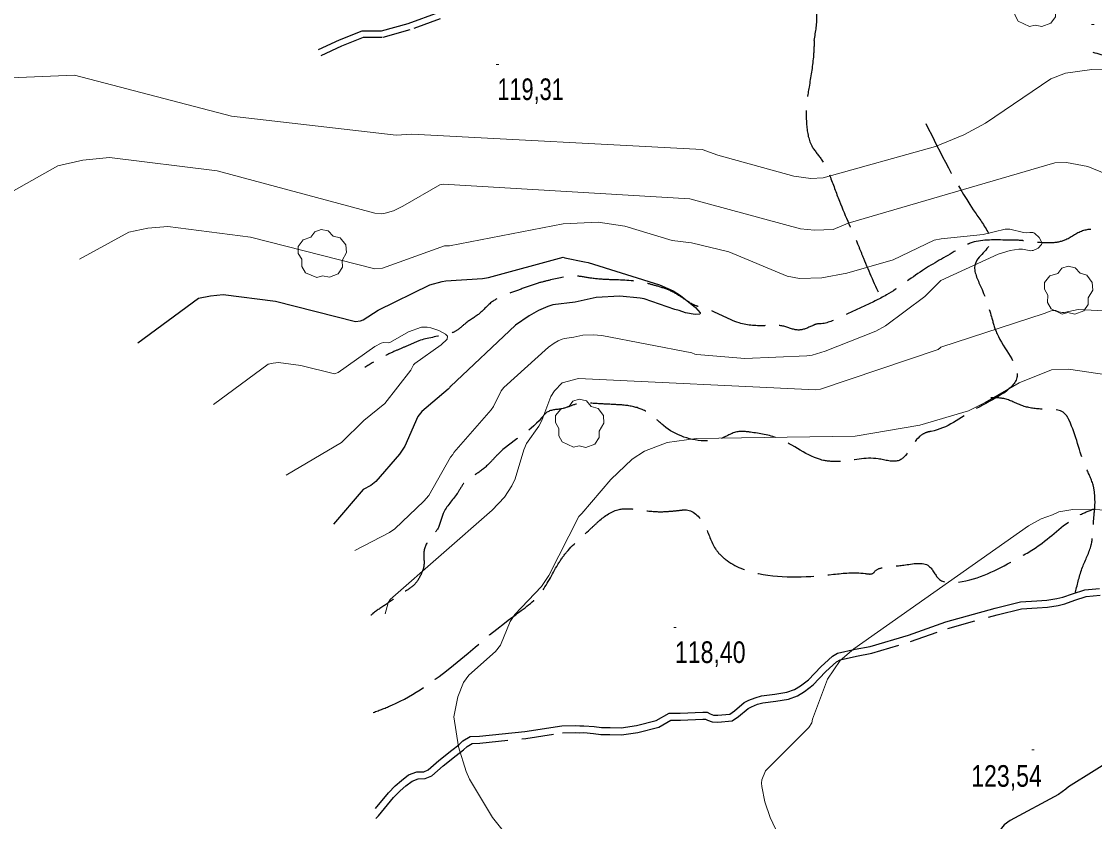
# Model space of a CAD drawing. Extents: x 483843 to 488449, y 4381269 to 4384483.
# Drawn here: x 484634.4 to 485069, y 4382650.7 to 4382974.8 of the extents above; entities that cross this region are included whole.
import ezdxf

# ---------------------------------------------------------------- set-up
doc = ezdxf.new("R2010")
doc.units = 0
doc.header["$LTSCALE"] = 3.8
doc.linetypes.add('LONG_DASHED', pattern=[7.5, 6, -1.5])
doc.linetypes.add('MEDIUM_DASHED', pattern=[4.5, 3, -1.5])
for name, color, linetype, lineweight in [('29', 7, 'Continuous', 13), ('38', 7, 'Continuous', 25), ('7', 7, 'Continuous', 13), ('8', 7, 'Continuous', 25), ('9', 7, 'Continuous', 13)]:
    doc.layers.add(name, color=color, linetype=linetype, lineweight=lineweight)

msp = doc.modelspace()

# ---------------------------------------------------------------- linework, layer by layer
at = {"layer": '29'}
for points in [[(485042.62, 4382972.78), (485038.08, 4382974.9), (485036.67, 4382977.44), (485036.77, 4382980.42), (485035.4, 4382982.83), (485035.44, 4382985.58), (485037.6, 4382988.18), (485040.79, 4382989.18), (485042.44, 4382991.37), (485045.01, 4382992.2), (485047.87, 4382991.55), (485049.82, 4382989.28), (485052.63, 4382988.46), (485054.76, 4382985.61), (485055, 4382982.48), (485053.12, 4382979.33), (485053.12, 4382976.65), (485051.3, 4382974.04), (485047.68, 4382972.7), (485044.91, 4382973.33)], [(484754.03, 4382871.05), (484749.42, 4382873.02), (484747.92, 4382875.5), (484747.91, 4382878.49), (484746.46, 4382880.85), (484746.4, 4382883.6), (484748.47, 4382886.27), (484751.63, 4382887.38), (484753.2, 4382889.63), (484755.74, 4382890.55), (484758.62, 4382890), (484760.65, 4382887.8), (484763.48, 4382887.07), (484765.71, 4382884.3), (484766.06, 4382881.18), (484764.29, 4382877.97), (484764.39, 4382875.29), (484762.66, 4382872.62), (484759.09, 4382871.15), (484756.3, 4382871.68)], [(485055.93, 4382856.28), (485051.39, 4382858.4), (485049.98, 4382860.94), (485050.08, 4382863.92), (485048.71, 4382866.33), (485048.75, 4382869.08), (485050.91, 4382871.68), (485054.1, 4382872.68), (485055.75, 4382874.87), (485058.32, 4382875.7), (485061.18, 4382875.05), (485063.13, 4382872.78), (485065.94, 4382871.96), (485068.07, 4382869.11), (485068.31, 4382865.98), (485066.43, 4382862.83), (485066.43, 4382860.15), (485064.61, 4382857.54), (485060.99, 4382856.2), (485058.22, 4382856.83)], [(484857.91, 4382802.33), (484853.37, 4382804.45), (484851.96, 4382806.99), (484852.06, 4382809.97), (484850.69, 4382812.38), (484850.73, 4382815.13), (484852.89, 4382817.73), (484856.08, 4382818.73), (484857.73, 4382820.92), (484860.3, 4382821.75), (484863.16, 4382821.1), (484865.11, 4382818.83), (484867.92, 4382818.01), (484870.05, 4382815.16), (484870.29, 4382812.03), (484868.41, 4382808.88), (484868.41, 4382806.2), (484866.59, 4382803.59), (484862.97, 4382802.25), (484860.2, 4382802.88)]]:
    msp.add_lwpolyline(points, close=True, dxfattribs=at)
at = {"layer": '38'}
for points in [[(484958.05, 4383027.29), (484954.41, 4383022.21), (484945.89, 4383014.68), (484931.12, 4383008.66), (484915.96, 4383001.44), (484910.46, 4382994.74), (484908.99, 4382991.27), (484906.09, 4382989.4), (484902.81, 4382988.8), (484896.62, 4382988.86), (484890.66, 4382987.52), (484874.79, 4382982.16), (484862.61, 4382981.24), (484853.53, 4382982), (484843.02, 4382983.85), (484832.72, 4382982.71), (484822.89, 4382979.63), (484812.79, 4382978.98), (484803.44, 4382978.42), (484790.92, 4382973.86), (484780.05, 4382970.81), (484772.26, 4382970.81), (484763.01, 4382967.18), (484754.56, 4382963.25)], [(484777.83, 4382656.02), (484782.97, 4382662.32), (484785.76, 4382665.2), (484788.25, 4382667.39), (484791.19, 4382669.57), (484794.57, 4382670.84), (484797.33, 4382670.89), (484799.06, 4382671.63), (484803.4, 4382675.38), (484808.67, 4382679.62), (484811.52, 4382681.82), (484813.12, 4382683.39), (484816.15, 4382685.1), (484819.86, 4382685.24), (484838.24, 4382687.14), (484853.24, 4382689.44), (484858.64, 4382689.54), (484860.51, 4382689.5), (484862.18, 4382689.53), (484866.32, 4382689.22), (484869.3, 4382688.75), (484872.77, 4382688.74), (484877.2, 4382688.67), (484883.53, 4382689.59), (484891.43, 4382691.57), (484896.65, 4382694.56), (484901.21, 4382694.64), (484910.31, 4382695.04), (484912.11, 4382694.98), (484913.37, 4382694.33), (484914.71, 4382693.83), (484916.38, 4382693.8), (484921.27, 4382694.23), (484923.12, 4382695.54), (484927.09, 4382698.88), (484928.92, 4382699.8), (484931.53, 4382700.85), (484934.1, 4382701.6), (484939.48, 4382702.3), (484944.32, 4382703.04), (484947.51, 4382704.17), (484949.91, 4382705.65), (484953.15, 4382708.11), (484958.07, 4382713.43), (484961.26, 4382716.2), (484962.81, 4382717.73), (484964.95, 4382718.85), (484972.03, 4382720.5), (484978.13, 4382721.65), (484993.6, 4382726.26), (485008.74, 4382731.64), (485028.79, 4382737.19), (485038.96, 4382739.64), (485045.63, 4382740.13), (485049.65, 4382740.35), (485053.76, 4382741.02), (485056.15, 4382741.57), (485060.07, 4382742.98), (485065.09, 4382744.59), (485071.05, 4382745.16)]]:
    msp.add_lwpolyline(points, dxfattribs=at)
at = {"layer": '38', "linetype": 'MEDIUM_DASHED'}
for points in [[(484803.97, 4382975.86), (484791.71, 4382971.39), (484780.4, 4382968.23), (484772.75, 4382968.23), (484764.03, 4382964.8), (484755.65, 4382960.91)], [(484777.94, 4382651.98), (484779.04, 4382653.05), (484785.08, 4382660.45), (484787.7, 4382663.16), (484790.02, 4382665.2), (484792.55, 4382667.07), (484795.11, 4382668.04), (484797.93, 4382668.09), (484800.57, 4382669.21), (484805.2, 4382673.22), (484810.41, 4382677.41), (484813.38, 4382679.69), (484814.83, 4382681.12), (484816.94, 4382682.31), (484820.06, 4382682.43), (484838.6, 4382684.35), (484853.47, 4382686.63), (484858.64, 4382686.72), (484860.51, 4382686.68), (484862.11, 4382686.71), (484866, 4382686.42), (484869.07, 4382685.93), (484872.74, 4382685.92), (484877.39, 4382685.85), (484884.08, 4382686.82), (484892.49, 4382688.93), (484897.42, 4382691.76), (484901.3, 4382691.83), (484910.32, 4382692.22), (484911.39, 4382692.18), (484912.23, 4382691.75), (484914.17, 4382691.03), (484916.48, 4382690.98), (484922.27, 4382691.49), (484924.85, 4382693.31), (484928.65, 4382696.51), (484930.08, 4382697.23), (484932.46, 4382698.18), (484934.68, 4382698.84), (484939.87, 4382699.51), (484945.01, 4382700.3), (484948.73, 4382701.62), (484951.51, 4382703.33), (484955.05, 4382706.02), (484960.03, 4382711.41), (484963.17, 4382714.13), (484964.48, 4382715.42), (484965.94, 4382716.19), (484972.61, 4382717.74), (484978.8, 4382718.91), (484994.47, 4382723.58), (485009.58, 4382728.95), (485029.5, 4382734.46), (485039.4, 4382736.85), (485045.81, 4382737.32), (485049.95, 4382737.55), (485054.3, 4382738.26), (485056.95, 4382738.87), (485060.97, 4382740.31), (485065.66, 4382741.82), (485071.24, 4382742.35)]]:
    msp.add_lwpolyline(points, dxfattribs=at)
at = {"layer": '38', "linetype": 'LONG_DASHED'}
for points in [[(484955.47, 4382967.03), (484956.57, 4382977.74), (484954.87, 4382989.29), (484953.08, 4383005.5), (484956.34, 4383020.46)], [(484955.47, 4382967.03), (484955.44, 4382966.28), (484955.1, 4382960.34), (484953.36, 4382948.23), (484952.19, 4382938.46), (484952.35, 4382933.51), (484954.46, 4382924.39), (484958.31, 4382918.98), (484961.73, 4382912.29), (484965.66, 4382902.01), (484973.49, 4382883.61), (484975.38, 4382878.92), (484982.57, 4382862.47)], [(485068.36, 4382962.36), (485081.33, 4382958.84), (485100.74, 4382955.96), (485104.86, 4382955.96), (485108.17, 4382955.71), (485114.93, 4382955.53), (485119.43, 4382955.61), (485122.88, 4382955.45), (485131.39, 4382953.8), (485137.45, 4382946.41), (485147.75, 4382945.01), (485152.64, 4382944.5), (485156.03, 4382943.74), (485171.04, 4382935.07), (485182.8, 4382927.85), (485185.63, 4382924.53), (485188.28, 4382919.32), (485190, 4382915.38), (485205.64, 4382909.2), (485215.8, 4382907.36), (485219.24, 4382904.19), (485223.13, 4382900.13), (485228.98, 4382896.04), (485231.4, 4382895.1), (485233.01, 4382893.26), (485238.78, 4382889.23), (485243.2, 4382885.49), (485251.07, 4382877.67), (485260.36, 4382865.76), (485265.9, 4382854), (485267.56, 4382849.23), (485271.6, 4382837.29), (485280.06, 4382808.93), (485284.81, 4382794.69), (485285.83, 4382787.95), (485286.63, 4382780.91), (485288.61, 4382770.82), (485288.79, 4382769.47), (485292.28, 4382758.43), (485295.7, 4382756.31), (485337.71, 4382748.36), (485341.91, 4382748.43), (485342.06, 4382748.43)], [(485000.67, 4382933.47), (485019.9, 4382898.54), (485025.76, 4382889.5), (485026.94, 4382886.44), (485020.74, 4382876.8), (485022.7, 4382867.83), (485027.27, 4382855.08), (485029.5, 4382848.29), (485037.61, 4382831.03), (485020.88, 4382817.83), (485002.81, 4382808.73), (485001.24, 4382808.4), (484998.12, 4382806.62), (484989.52, 4382796.86), (484981.4, 4382797.62), (484966.04, 4382796.59), (484959.2, 4382797), (484940.66, 4382805.97), (484929.59, 4382808.4), (484924.56, 4382808.61), (484917.18, 4382805.63), (484912.02, 4382804.86), (484894.43, 4382811.08), (484889.39, 4382815.49), (484882.81, 4382818.6), (484875.07, 4382819.58), (484867.56, 4382819.98), (484858.86, 4382819.75), (484853.71, 4382818), (484847.21, 4382816.46), (484845, 4382814.17), (484827.25, 4382799.38), (484823.72, 4382795.64), (484818.24, 4382791.26), (484813.65, 4382787.8), (484810.88, 4382783.63), (484805.17, 4382775.42), (484802.88, 4382769.15), (484800.46, 4382766.19), (484797.41, 4382760.35), (484797.3, 4382753.9), (484796.37, 4382751.18), (484793.31, 4382746.47), (484788.78, 4382743.32), (484782.56, 4382739.01), (484776.7, 4382734.92), (484775.89, 4382734.23)], [(485204.57, 4382662.38), (485219.72, 4382674.45), (485224.01, 4382682.41), (485227.42, 4382688.77), (485232, 4382697.18), (485234.25, 4382705.25), (485234.34, 4382708.85), (485234.23, 4382711.1), (485232.68, 4382717.9), (485231.28, 4382720.65), (485223.38, 4382734.24), (485219.28, 4382741.52), (485214.56, 4382749.32), (485204.91, 4382764.68), (485204.37, 4382765.72), (485201, 4382769.11), (485190.39, 4382779.73), (485188.6, 4382783.07), (485180.84, 4382797.71), (485177.18, 4382800.57), (485174.53, 4382802.03), (485171.26, 4382804.82), (485168.89, 4382807.11), (485155.31, 4382819.84), (485138.84, 4382838.68), (485135.44, 4382844.18), (485131.03, 4382851.6), (485128.15, 4382853.28), (485125.17, 4382856.3), (485116.19, 4382863.57), (485107.62, 4382868.59), (485100.29, 4382871.54), (485085.84, 4382878.26), (485081.29, 4382880.58), (485076.39, 4382881.92), (485074.91, 4382885.12), (485070.85, 4382889.92), (485064.17, 4382889.95), (485056.88, 4382886.15), (485051.05, 4382885.07), (485041.66, 4382885.8), (485039.93, 4382886), (485032.72, 4382886.24), (485018.56, 4382884.94), (485016.11, 4382883.85), (485013.06, 4382882.07), (484999.25, 4382873.87), (484984.72, 4382864), (484975.35, 4382859.34), (484965.97, 4382854.97), (484957.17, 4382852.26), (484957.02, 4382852.26), (484954.71, 4382851.54), (484948.96, 4382849.79), (484942.78, 4382851.4), (484935.95, 4382851.58), (484925.05, 4382852.66), (484910.91, 4382858.64), (484907.52, 4382859.63), (484901.75, 4382863.05), (484896.75, 4382865.89), (484891.01, 4382867.81), (484886.34, 4382869.01), (484872.74, 4382870.19), (484865.45, 4382870.74), (484859.28, 4382871.6), (484848.66, 4382870.06), (484843.28, 4382868.69), (484836.79, 4382866.4), (484830.53, 4382864.11), (484825.1, 4382861.31), (484819.79, 4382856.42), (484814.15, 4382852.42), (484810.38, 4382849.42), (484806.5, 4382848), (484795.3, 4382845.4), (484790.38, 4382843.29), (484785.84, 4382841.33), (484780.48, 4382838.76), (484773.38, 4382834.66)], [(485061.3, 4382743.59), (485064.12, 4382753.69), (485067.63, 4382762.76), (485068.48, 4382770.28), (485068.84, 4382775.16), (485069.15, 4382778.69), (485069.08, 4382782.74), (485068.4, 4382787.08), (485065.34, 4382794.46), (485058.71, 4382813.25), (485057.16, 4382815.77), (485047.6, 4382817.78), (485039.54, 4382819.21), (485032.22, 4382822.01), (485026.96, 4382822.29)], [(484776.87, 4382694.85), (484784.42, 4382697.85), (484833.01, 4382733.37), (484844.39, 4382742.96), (484851.61, 4382754.79), (484855.19, 4382759.88), (484865.3, 4382769.66), (484868.18, 4382772.34), (484876.5, 4382777.14), (484882.87, 4382777.18), (484891.89, 4382776.22), (484897.07, 4382776.38), (484901.56, 4382776.84), (484903.66, 4382776.95), (484911.13, 4382770.56), (484915.42, 4382761.18), (484919.4, 4382756.97), (484932.93, 4382751.13), (484963.33, 4382750.85), (484976.15, 4382751.15), (484979.67, 4382751.59), (484979.89, 4382751.89), (484983.39, 4382753.61), (484991.77, 4382754.58), (485001.91, 4382754.16), (485006.21, 4382748.76), (485013.73, 4382747.69), (485036.38, 4382756.5), (485046.78, 4382762.76), (485062.62, 4382774.68), (485068.73, 4382777.34)]]:
    msp.add_spline(points, degree=3, dxfattribs=at)
at = {"layer": '7'}
for p, q in [((485067.81, 4382973.58), (485068.81, 4382973.58)), ((484826.65, 4382957.32), (484827.65, 4382957.32)), ((484898.53, 4382729.3), (484899.53, 4382729.3)), ((485043.55, 4382679.73), (485044.55, 4382679.73))]:
    msp.add_line(p, q, dxfattribs=at)
at = {"layer": '8'}
for points in [[(484681.48, 4382844.56), (484706.1, 4382862.7), (484710.93, 4382863.71), (484716.08, 4382864.18), (484737.3, 4382861.43), (484769.62, 4382853.27), (484771.66, 4382853.48), (484772.79, 4382853.9), (484778.82, 4382857.87), (484799.73, 4382868.14), (484804.77, 4382869.45), (484806.26, 4382869.69), (484821.1, 4382870.64), (484823.56, 4382871.08), (484853.72, 4382879.37), (484854.41, 4382879.02), (484862.37, 4382877.44), (484863.92, 4382877.1), (484892.79, 4382868.08), (484898.26, 4382865.69), (484901.33, 4382863.83), (484907.36, 4382858.87), (484909.21, 4382856.8), (484909.29, 4382856.44), (484909.17, 4382856.18), (484907.21, 4382856.04), (484903.27, 4382856.78), (484900.77, 4382857.69), (484899.05, 4382858.1), (484886.56, 4382862.41), (484884.97, 4382862.73), (484876.69, 4382863.47), (484867.11, 4382863.02), (484858.6, 4382861.03), (484849.54, 4382859.95), (484847.52, 4382859.37), (484843.76, 4382857.73), (484839.98, 4382855.57), (484834.44, 4382851.7), (484808.09, 4382826.97), (484808.02, 4382826.87), (484807.8, 4382826.44), (484807.24, 4382825.79), (484796.59, 4382816.77), (484794.96, 4382814.75), (484789.62, 4382802.8), (484787.52, 4382799.52), (484777.89, 4382788.41), (484775.88, 4382786.79), (484772.73, 4382785.19), (484760.78, 4382771.16)], [(485089.69, 4382684.26), (485058.46, 4382664.78), (485057.33, 4382663.76), (485054.43, 4382661.67), (485034.83, 4382651.07), (485032.44, 4382649.37), (485030.32, 4382646.86), (485029.95, 4382644.55), (485030.02, 4382643.16), (485036.98, 4382615.72), (485038.53, 4382612.33), (485041.75, 4382608.48), (485044.97, 4382605.49), (485046.51, 4382603.31), (485051.62, 4382592.04), (485054.8, 4382587.52), (485071.39, 4382555.44)]]:
    msp.add_lwpolyline(points, dxfattribs=at)
at = {"layer": '9'}
for points in [[(485092.12, 4382955.88), (485067.95, 4382955.33), (485057.23, 4382953.87)], [(485057.23, 4382953.87), (485051.26, 4382951.56), (485024.84, 4382933.57), (485016.11, 4382928.86), (485004.59, 4382924.15), (484959.02, 4382911.49), (484954.12, 4382911.13), (484947.23, 4382912.07), (484916.44, 4382920.64), (484910.04, 4382922.94), (484792.46, 4382929.1), (484786.09, 4382928.73), (484719.42, 4382936.45), (484655.87, 4382953.06), (484629.89, 4382951.98)], [(484620.5, 4382900.22), (484649.16, 4382916.28), (484659.27, 4382918.54), (484669.98, 4382919.67), (484713.69, 4382914.27), (484777.54, 4382897.13), (484780.1, 4382896.89), (484781.72, 4382897.11), (484785.01, 4382898.14), (484788.84, 4382899.93), (484803.77, 4382908.65), (484805.19, 4382908.88), (484905.1, 4382902.96), (484949.92, 4382890.81), (484955.58, 4382890.18), (484963.17, 4382890.56)], [(484963.17, 4382890.56), (484969.2, 4382893.09), (485052.94, 4382917.53), (485057.59, 4382917.68), (485066.31, 4382915.97), (485073.83, 4382912.97)], [(484657.89, 4382878.49), (484677.88, 4382889.42), (484685.5, 4382891.02), (484693.63, 4382891.76), (484727.11, 4382887.41), (484777.46, 4382874.58), (484780.58, 4382874.88), (484805.7, 4382883.83), (484805.96, 4382883.86), (484807.69, 4382883.94), (484853.71, 4382892.85), (484867.99, 4382893.44), (484878.71, 4382891.88), (484897.88, 4382886.11), (484905.74, 4382885.06), (484920.83, 4382881.48), (484944.51, 4382871.57), (484949.52, 4382870.67), (484958.58, 4382870.88), (484968.71, 4382872.79), (484987.45, 4382878.23), (485004.05, 4382886.15), (485006.81, 4382886.7), (485023.86, 4382888.48)], [(485023.86, 4382888.48), (485032.82, 4382890.58), (485034.71, 4382890.6), (485040.22, 4382889.26), (485041.3, 4382889.11), (485042.73, 4382889.31), (485043.98, 4382889.3), (485044.39, 4382889.12), (485044.81, 4382888.86), (485046.56, 4382887.26), (485047.66, 4382885.31), (485047.68, 4382884.83), (485047.58, 4382884.38), (485046.21, 4382882.94), (485044.19, 4382882.05), (485043.69, 4382881.94), (485043.2, 4382881.88), (485039.76, 4382882.52), (485038.29, 4382882.48), (485034.86, 4382881.96), (485029.95, 4382880.46), (485006.79, 4382869.89), (485000.31, 4382863.31), (484984.36, 4382851.43), (484980.4, 4382849.3), (484959.87, 4382841.19), (484954.64, 4382839.66), (484952.51, 4382839.34), (484927.37, 4382838.22), (484907.89, 4382839.9), (484907.12, 4382840.08), (484905.87, 4382840.53), (484869.45, 4382847.59), (484865.9, 4382847.91), (484861.79, 4382847.71), (484858.15, 4382846.86), (484854.26, 4382846.4), (484853.4, 4382846.15), (484851.78, 4382845.45), (484850.17, 4382844.52), (484847.79, 4382842.86), (484829.8, 4382826.58), (484828.68, 4382825.1), (484825.51, 4382818.77), (484824.58, 4382817.48), (484809.45, 4382800.24), (484809.19, 4382799.61), (484809.06, 4382799.4), (484808.2, 4382798.24), (484799.33, 4382782.79), (484797.38, 4382780.52), (484785.59, 4382769.23), (484783.42, 4382767.75), (484769.34, 4382760.55)], [(485096.91, 4382856.33), (485062.36, 4382858.07), (485056.72, 4382856.88), (485055.88, 4382856.87), (485054.53, 4382857.21), (485053.38, 4382857.65), (485052.82, 4382857.76), (485051.94, 4382857.75), (485050.96, 4382857.45), (485048.66, 4382856.44), (485006.8, 4382842.83), (485006.51, 4382842.54), (485005.7, 4382841.9), (484957.98, 4382825.78), (484955.91, 4382825.54), (484860.02, 4382830.19), (484853.35, 4382828.47), (484850.21, 4382825.18), (484848.81, 4382822.92), (484845.16, 4382813.16), (484843.98, 4382810.86), (484838.97, 4382803.84), (484837.82, 4382801.25), (484834.35, 4382789.58), (484833.02, 4382786.68), (484830.03, 4382782.15), (484825.01, 4382776.85), (484783.7, 4382740.62), (484782.84, 4382739.3), (484781.63, 4382734.82)], [(484712.18, 4382819.65), (484734.31, 4382835.97), (484736.35, 4382836.4), (484738.53, 4382836.6), (484747.48, 4382835.44), (484761.12, 4382831.99), (484762.67, 4382832.64), (484777.43, 4382843.17), (484780.05, 4382844.46), (484781.07, 4382844.79), (484783.02, 4382844.6), (484783.38, 4382844.7), (484783.78, 4382844.87), (484791.14, 4382849.04), (484796.4, 4382850.9), (484798.65, 4382851.01), (484800.18, 4382850.73), (484803.44, 4382849.58), (484806.14, 4382848.1), (484806.58, 4382847.73), (484806.87, 4382847.36), (484806.81, 4382846.14), (484804.41, 4382843.84), (484793.72, 4382836.28), (484793.12, 4382835.74), (484792.04, 4382833.51), (484781.56, 4382820.03), (484773.09, 4382813.13), (484764, 4382804.19), (484741.62, 4382791.07)], [(484834.79, 4382640.26), (484825.18, 4382652.31), (484815.85, 4382667.93), (484814.48, 4382670.98), (484811.42, 4382681.03), (484809.5, 4382693.05), (484811.16, 4382701.18), (484813.41, 4382707.08), (484815.54, 4382710.06), (484826.31, 4382719.53), (484828.35, 4382722.12), (484832.26, 4382731.79), (484834.18, 4382734.58), (484844.98, 4382745.97), (484847.95, 4382750.32), (484860.09, 4382774.22), (484861.27, 4382775.43), (484873.09, 4382789.31), (484881.72, 4382797.47), (484886.66, 4382800.71), (484895.89, 4382804.2), (484907.7, 4382805.84), (484972.05, 4382806.75), (484998.29, 4382811.32), (485017.88, 4382817.08), (485024.68, 4382820.44), (485038.52, 4382828.36), (485051.56, 4382833.65), (485058.5, 4382833.97), (485107.67, 4382826.63)], [(484935.66, 4382671.25), (484953.26, 4382688.74), (484954.46, 4382690.7), (484954.72, 4382692.14), (484960.85, 4382708.42), (484966.03, 4382715.91), (484971.53, 4382720.7), (485042.2, 4382770.42), (485047.4, 4382773.31), (485051.96, 4382774.89), (485054.49, 4382776.09), (485060.23, 4382777.08), (485103.97, 4382776.62)], [(484945.57, 4382635.46), (484937.65, 4382652.39), (484935.52, 4382658.68), (484934.21, 4382664.87), (484934.16, 4382666.29), (484934.24, 4382667.6), (484935.66, 4382671.25)]]:
    msp.add_lwpolyline(points, dxfattribs=at)

# ---------------------------------------------------------------- texts
at = {"layer": '7'}
for s, width, p in [('119,31', 0.75, (484827.15, 4382942.95)), ('118,40', 0.8, (484899.03, 4382714.93)), ('123,54', 0.8, (485019.02, 4382664.8))]:
    msp.add_text(s, height=8.75, dxfattribs=dict(at, width=width)).set_placement(p)

doc.saveas('drawing.dxf')
